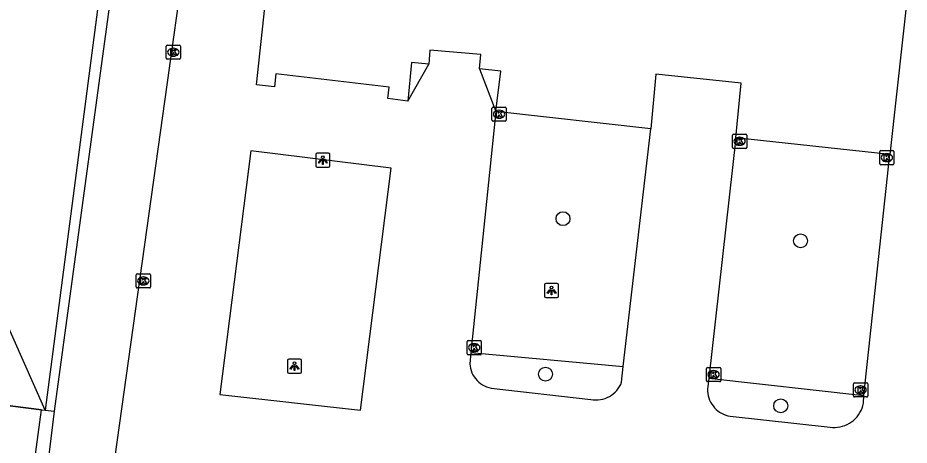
# Model space of a CAD drawing. Extents: x 162186 to 163152, y 385513 to 386513.
# Drawn here: x 162480.9 to 162543.6, y 386328 to 386358 of the extents above; entities that cross this region are included whole.
import ezdxf

# ---------------------------------------------------------------- set-up
doc = ezdxf.new("R2010")
doc.units = 0
for name, color, linetype in [('IMGEO_Boom', 7, 'Continuous'), ('IMGEO_Haag', 7, 'Continuous'), ('IMGEO_Hek', 7, 'Continuous'), ('IMGEO_Kolk', 7, 'Continuous'), ('IMGEO_Lichtpunt', 7, 'Continuous'), ('IMGEO_Pand', 7, 'Continuous'), ('IMGEO_Parkeervlak_open', 7, 'Continuous'), ('IMGEO_Rijbaan_lokaal_open', 7, 'Continuous'), ('IMGEO_Voetpad_open', 7, 'Continuous')]:
    doc.layers.add(name, color=color, linetype=linetype)

msp = doc.modelspace()

# ---------------------------------------------------------------- linework, layer by layer
at = {"layer": 'IMGEO_Boom'}
for centre in [(162519.266, 386343.898), (162535.985, 386342.339), (162518.032, 386332.961), (162534.587, 386330.732)]:
    msp.add_circle(centre, 0.489, dxfattribs=at)
at = {"layer": 'IMGEO_Haag'}
msp.add_lwpolyline([(162505.963, 386320.438), (162505.404, 386316.894), (162481.176, 386320.042), (162482.581, 386330.454)], dxfattribs=at)
at = {"layer": 'IMGEO_Hek'}
for points in [[(162428.596, 386337.346), (162442.049, 386335.638), (162482.581, 386330.454)], [(162505.963, 386320.438), (162505.404, 386316.894), (162481.176, 386320.042), (162482.581, 386330.454)]]:
    msp.add_lwpolyline(points, dxfattribs=at)
at = {"layer": 'IMGEO_Kolk'}
for p, q in [((162491.352, 386355.185), (162491.352, 386356.037)), ((162491.427, 386356.111), (162492.279, 386356.111)), ((162491.84, 386355.891), (162491.865, 386355.891)), ((162492.353, 386356.037), (162492.353, 386355.185)), ((162492.279, 386355.111), (162491.427, 386355.111)), ((162491.863, 386355.331), (162491.838, 386355.331)), ((162514.272, 386350.822), (162514.272, 386351.674)), ((162514.347, 386351.748), (162515.199, 386351.748)), ((162514.76, 386351.528), (162514.785, 386351.528)), ((162515.273, 386351.674), (162515.273, 386350.822)), ((162515.199, 386350.748), (162514.347, 386350.748)), ((162514.783, 386350.968), (162514.758, 386350.968)), ((162531.195, 386348.917), (162531.195, 386349.769)), ((162531.27, 386349.843), (162532.122, 386349.843)), ((162531.683, 386349.623), (162531.708, 386349.623)), ((162532.196, 386349.769), (162532.196, 386348.917)), ((162532.122, 386348.843), (162531.27, 386348.843)), ((162531.706, 386349.063), (162531.681, 386349.063)), ((162541.554, 386347.765), (162541.554, 386348.617)), ((162541.629, 386348.691), (162542.481, 386348.691)), ((162542.042, 386348.471), (162542.067, 386348.471)), ((162542.555, 386348.617), (162542.555, 386347.765)), ((162542.481, 386347.691), (162541.629, 386347.691)), ((162542.065, 386347.911), (162542.04, 386347.911)), ((162489.238, 386339.095), (162489.238, 386339.947)), ((162489.313, 386340.021), (162490.165, 386340.021)), ((162489.726, 386339.801), (162489.751, 386339.801)), ((162490.239, 386339.947), (162490.239, 386339.095)), ((162490.165, 386339.021), (162489.313, 386339.021)), ((162489.749, 386339.241), (162489.724, 386339.241)), ((162512.52, 386334.397), (162512.52, 386335.249)), ((162512.595, 386335.323), (162513.447, 386335.323)), ((162513.008, 386335.103), (162513.033, 386335.103)), ((162513.521, 386335.249), (162513.521, 386334.397)), ((162513.031, 386334.543), (162513.006, 386334.543)), ((162513.447, 386334.323), (162512.595, 386334.323)), ((162529.361, 386332.505), (162529.361, 386333.357)), ((162529.436, 386333.431), (162530.288, 386333.431)), ((162529.849, 386333.211), (162529.874, 386333.211)), ((162530.362, 386333.357), (162530.362, 386332.505)), ((162529.872, 386332.651), (162529.847, 386332.651)), ((162530.288, 386332.431), (162529.436, 386332.431)), ((162539.707, 386331.426), (162539.707, 386332.278)), ((162539.782, 386332.352), (162540.634, 386332.352)), ((162540.195, 386332.132), (162540.22, 386332.132)), ((162540.708, 386332.278), (162540.708, 386331.426)), ((162540.634, 386331.352), (162539.782, 386331.352)), ((162540.218, 386331.572), (162540.193, 386331.572))]:
    msp.add_line(p, q, dxfattribs=at)
for points in [[(162491.352, 386355.185), (162491.352, 386356.037)], [(162491.427, 386356.111), (162492.279, 386356.111)], [(162491.673, 386355.811), (162491.796, 386355.811), (162491.796, 386355.66), (162491.926, 386355.811), (162492.09, 386355.811), (162491.944, 386355.66), (162492.097, 386355.411), (162491.945, 386355.411), (162491.86, 386355.575), (162491.796, 386355.508), (162491.796, 386355.411), (162491.673, 386355.411), (162491.673, 386355.811)], [(162492.353, 386356.037), (162492.353, 386355.185)], [(162492.279, 386355.111), (162491.427, 386355.111)], [(162514.272, 386350.822), (162514.272, 386351.674)], [(162514.347, 386351.748), (162515.199, 386351.748)], [(162514.593, 386351.448), (162514.716, 386351.448), (162514.716, 386351.297), (162514.846, 386351.448), (162515.01, 386351.448), (162514.864, 386351.297), (162515.017, 386351.048), (162514.865, 386351.048), (162514.78, 386351.212), (162514.716, 386351.145), (162514.716, 386351.048), (162514.593, 386351.048), (162514.593, 386351.448)], [(162515.273, 386351.674), (162515.273, 386350.822)], [(162515.199, 386350.748), (162514.347, 386350.748)], [(162531.195, 386348.917), (162531.195, 386349.769)], [(162531.27, 386349.843), (162532.122, 386349.843)], [(162531.516, 386349.543), (162531.639, 386349.543), (162531.639, 386349.392), (162531.769, 386349.543), (162531.933, 386349.543), (162531.787, 386349.392), (162531.94, 386349.143), (162531.788, 386349.143), (162531.703, 386349.307), (162531.639, 386349.24), (162531.639, 386349.143), (162531.516, 386349.143), (162531.516, 386349.543)], [(162532.196, 386349.769), (162532.196, 386348.917)], [(162532.122, 386348.843), (162531.27, 386348.843)], [(162541.554, 386347.765), (162541.554, 386348.617)], [(162541.629, 386348.691), (162542.481, 386348.691)], [(162541.875, 386348.391), (162541.998, 386348.391), (162541.998, 386348.24), (162542.128, 386348.391), (162542.292, 386348.391), (162542.146, 386348.24), (162542.299, 386347.991), (162542.147, 386347.991), (162542.062, 386348.155), (162541.998, 386348.088), (162541.998, 386347.991), (162541.875, 386347.991), (162541.875, 386348.391)], [(162542.555, 386348.617), (162542.555, 386347.765)], [(162542.481, 386347.691), (162541.629, 386347.691)], [(162489.238, 386339.095), (162489.238, 386339.947)], [(162489.313, 386340.021), (162490.165, 386340.021)], [(162489.559, 386339.721), (162489.682, 386339.721), (162489.682, 386339.57), (162489.812, 386339.721), (162489.976, 386339.721), (162489.83, 386339.57), (162489.983, 386339.321), (162489.831, 386339.321), (162489.746, 386339.485), (162489.682, 386339.418), (162489.682, 386339.321), (162489.559, 386339.321), (162489.559, 386339.721)], [(162490.239, 386339.947), (162490.239, 386339.095)], [(162490.165, 386339.021), (162489.313, 386339.021)], [(162512.52, 386334.397), (162512.52, 386335.249)], [(162512.595, 386335.323), (162513.447, 386335.323)], [(162512.841, 386335.023), (162512.964, 386335.023), (162512.964, 386334.872), (162513.094, 386335.023), (162513.258, 386335.023), (162513.112, 386334.872), (162513.265, 386334.623), (162513.113, 386334.623), (162513.028, 386334.787), (162512.964, 386334.72), (162512.964, 386334.623), (162512.841, 386334.623), (162512.841, 386335.023)], [(162513.521, 386335.249), (162513.521, 386334.397)], [(162513.447, 386334.323), (162512.595, 386334.323)], [(162529.361, 386332.505), (162529.361, 386333.357)], [(162529.436, 386333.431), (162530.288, 386333.431)], [(162529.682, 386333.131), (162529.805, 386333.131), (162529.805, 386332.98), (162529.935, 386333.131), (162530.099, 386333.131), (162529.953, 386332.98), (162530.106, 386332.731), (162529.954, 386332.731), (162529.869, 386332.895), (162529.805, 386332.828), (162529.805, 386332.731), (162529.682, 386332.731), (162529.682, 386333.131)], [(162530.362, 386333.357), (162530.362, 386332.505)], [(162530.288, 386332.431), (162529.436, 386332.431)], [(162539.707, 386331.426), (162539.707, 386332.278)], [(162539.782, 386332.352), (162540.634, 386332.352)], [(162540.028, 386332.052), (162540.151, 386332.052), (162540.151, 386331.901), (162540.281, 386332.052), (162540.445, 386332.052), (162540.299, 386331.901), (162540.452, 386331.652), (162540.3, 386331.652), (162540.215, 386331.816), (162540.151, 386331.749), (162540.151, 386331.652), (162540.028, 386331.652), (162540.028, 386332.052)], [(162540.708, 386332.278), (162540.708, 386331.426)], [(162540.634, 386331.352), (162539.782, 386331.352)]]:
    msp.add_lwpolyline(points, dxfattribs=at)
for centre, start, end in [((162491.429, 386356.035), 91.55205, 178.44795), ((162491.429, 386356.035), 91.55205, 178.44795), ((162492.277, 386356.035), 1.55205, 88.44795), ((162492.277, 386356.035), 1.55205, 88.44795), ((162491.429, 386355.187), 181.55205, 268.44795), ((162491.429, 386355.187), 181.55205, 268.44795), ((162492.277, 386355.187), 271.55205, 358.44795), ((162492.277, 386355.187), 271.55205, 358.44795), ((162514.349, 386351.672), 91.55205, 178.44795), ((162514.349, 386351.672), 91.55205, 178.44795), ((162515.197, 386351.672), 1.55205, 88.44795), ((162515.197, 386351.672), 1.55205, 88.44795), ((162514.349, 386350.824), 181.55205, 268.44795), ((162514.349, 386350.824), 181.55205, 268.44795), ((162515.197, 386350.824), 271.55205, 358.44795), ((162515.197, 386350.824), 271.55205, 358.44795), ((162531.272, 386349.767), 91.55205, 178.44795), ((162531.272, 386349.767), 91.55205, 178.44795), ((162532.12, 386349.767), 1.55205, 88.44795), ((162532.12, 386349.767), 1.55205, 88.44795), ((162531.272, 386348.919), 181.55205, 268.44795), ((162531.272, 386348.919), 181.55205, 268.44795), ((162532.12, 386348.919), 271.55205, 358.44795), ((162532.12, 386348.919), 271.55205, 358.44795), ((162541.631, 386348.615), 91.55205, 178.44795), ((162541.631, 386348.615), 91.55205, 178.44795), ((162542.479, 386348.615), 1.55205, 88.44795), ((162542.479, 386348.615), 1.55205, 88.44795), ((162541.631, 386347.767), 181.55205, 268.44795), ((162541.631, 386347.767), 181.55205, 268.44795), ((162542.479, 386347.767), 271.55205, 358.44795), ((162542.479, 386347.767), 271.55205, 358.44795), ((162489.315, 386339.945), 91.55205, 178.44795), ((162489.315, 386339.945), 91.55205, 178.44795), ((162490.163, 386339.945), 1.55205, 88.44795), ((162490.163, 386339.945), 1.55205, 88.44795), ((162489.315, 386339.097), 181.55205, 268.44795), ((162489.315, 386339.097), 181.55205, 268.44795), ((162490.163, 386339.097), 271.55205, 358.44795), ((162490.163, 386339.097), 271.55205, 358.44795), ((162512.597, 386335.247), 91.55205, 178.44795), ((162512.597, 386335.247), 91.55205, 178.44795), ((162513.445, 386335.247), 1.55205, 88.44795), ((162513.445, 386335.247), 1.55205, 88.44795), ((162512.597, 386334.399), 181.55205, 268.44795), ((162512.597, 386334.399), 181.55205, 268.44795), ((162513.445, 386334.399), 271.55205, 358.44795), ((162513.445, 386334.399), 271.55205, 358.44795), ((162529.438, 386333.355), 91.55205, 178.44795), ((162529.438, 386333.355), 91.55205, 178.44795), ((162530.286, 386333.355), 1.55205, 88.44795), ((162530.286, 386333.355), 1.55205, 88.44795), ((162529.438, 386332.507), 181.55205, 268.44795), ((162529.438, 386332.507), 181.55205, 268.44795), ((162530.286, 386332.507), 271.55205, 358.44795), ((162530.286, 386332.507), 271.55205, 358.44795), ((162539.784, 386332.276), 91.55205, 178.44795), ((162539.784, 386332.276), 91.55205, 178.44795), ((162540.632, 386332.276), 1.55205, 88.44795), ((162540.632, 386332.276), 1.55205, 88.44795), ((162539.784, 386331.428), 181.55205, 268.44795), ((162539.784, 386331.428), 181.55205, 268.44795), ((162540.632, 386331.428), 271.55205, 358.44795), ((162540.632, 386331.428), 271.55205, 358.44795)]:
    msp.add_arc(centre, 0.0765, start, end, dxfattribs=at)
for centre, major_axis, ratio, start_param, end_param in [((162491.839, 386355.611), (-0.387, 0.002), 0.722429, 4.712389, 7.853982), ((162491.864, 386355.611), (-0.39, 0.002), 0.717154, 1.570796, 4.712389), ((162514.759, 386351.248), (-0.387, 0.002), 0.722429, 4.712389, 7.853982), ((162514.784, 386351.248), (-0.39, 0.002), 0.717154, 1.570796, 4.712389), ((162531.682, 386349.343), (-0.387, 0.002), 0.722429, 4.712389, 7.853982), ((162531.707, 386349.343), (-0.39, 0.002), 0.717154, 1.570796, 4.712389), ((162542.041, 386348.191), (-0.387, 0.002), 0.722429, 4.712389, 7.853982), ((162542.066, 386348.191), (-0.39, 0.002), 0.717154, 1.570796, 4.712389), ((162489.725, 386339.521), (-0.387, 0.002), 0.722429, 4.712389, 7.853982), ((162489.75, 386339.521), (-0.39, 0.002), 0.717154, 1.570796, 4.712389), ((162513.007, 386334.823), (-0.387, 0.002), 0.722429, 4.712389, 7.853982), ((162513.032, 386334.823), (-0.39, 0.002), 0.717154, 1.570796, 4.712389), ((162529.848, 386332.931), (-0.387, 0.002), 0.722429, 4.712389, 7.853982), ((162529.873, 386332.931), (-0.39, 0.002), 0.717154, 1.570796, 4.712389), ((162540.194, 386331.852), (-0.387, 0.002), 0.722429, 4.712389, 7.853982), ((162540.219, 386331.852), (-0.39, 0.002), 0.717154, 1.570796, 4.712389)]:
    msp.add_ellipse(centre, major_axis=major_axis, ratio=ratio, start_param=start_param, end_param=end_param, dxfattribs=at)
at = {"layer": 'IMGEO_Lichtpunt'}
for p, q in [((162501.872, 386348.419), (162501.872, 386347.612)), ((162501.872, 386348.419), (162501.872, 386347.612)), ((162502.774, 386348.514), (162501.966, 386348.514)), ((162502.774, 386348.514), (162501.966, 386348.514)), ((162502.868, 386347.612), (162502.868, 386348.419)), ((162502.868, 386347.612), (162502.868, 386348.419)), ((162501.966, 386347.518), (162502.774, 386347.518)), ((162501.966, 386347.518), (162502.774, 386347.518)), ((162517.966, 386339.252), (162517.966, 386338.445)), ((162517.966, 386339.252), (162517.966, 386338.445)), ((162518.868, 386339.347), (162518.06, 386339.347)), ((162518.868, 386339.347), (162518.06, 386339.347)), ((162518.962, 386338.445), (162518.962, 386339.252)), ((162518.962, 386338.445), (162518.962, 386339.252)), ((162518.06, 386338.351), (162518.868, 386338.351)), ((162518.06, 386338.351), (162518.868, 386338.351)), ((162499.875, 386333.922), (162499.875, 386333.115)), ((162499.875, 386333.922), (162499.875, 386333.115)), ((162500.777, 386334.017), (162499.969, 386334.017)), ((162500.777, 386334.017), (162499.969, 386334.017)), ((162500.871, 386333.115), (162500.871, 386333.922)), ((162500.871, 386333.115), (162500.871, 386333.922)), ((162499.969, 386333.021), (162500.777, 386333.021)), ((162499.969, 386333.021), (162500.777, 386333.021))]:
    msp.add_line(p, q, dxfattribs=at)
for points in [[(162502.246, 386348.083), (162502.285, 386348.055), (162502.097, 386347.793), (162502.059, 386347.82), (162502.246, 386348.083)], [(162502.348, 386348.035), (162502.395, 386348.035), (162502.395, 386347.713), (162502.348, 386347.713), (162502.348, 386348.035)], [(162502.458, 386348.055), (162502.496, 386348.082), (162502.683, 386347.82), (162502.644, 386347.792), (162502.458, 386348.055)], [(162518.34, 386338.916), (162518.379, 386338.888), (162518.191, 386338.626), (162518.153, 386338.653), (162518.34, 386338.916)], [(162518.442, 386338.868), (162518.489, 386338.868), (162518.489, 386338.546), (162518.442, 386338.546), (162518.442, 386338.868)], [(162518.552, 386338.888), (162518.59, 386338.915), (162518.777, 386338.653), (162518.738, 386338.625), (162518.552, 386338.888)], [(162500.249, 386333.586), (162500.288, 386333.558), (162500.1, 386333.296), (162500.062, 386333.323), (162500.249, 386333.586)], [(162500.351, 386333.538), (162500.398, 386333.538), (162500.398, 386333.216), (162500.351, 386333.216), (162500.351, 386333.538)], [(162500.461, 386333.558), (162500.499, 386333.585), (162500.686, 386333.323), (162500.647, 386333.295), (162500.461, 386333.558)]]:
    msp.add_lwpolyline(points, dxfattribs=at)
for centre in [(162502.371, 386348.217), (162518.465, 386339.05), (162500.374, 386333.72)]:
    msp.add_circle(centre, 0.0994, dxfattribs=at)
for centre, start, end in [((162501.966, 386348.419), 90, 180), ((162501.966, 386348.419), 90, 180), ((162502.774, 386348.419), 0, 90), ((162502.774, 386348.419), 0, 90), ((162501.966, 386347.612), 180, 270), ((162501.966, 386347.612), 180, 270), ((162502.774, 386347.612), 270, 0), ((162502.774, 386347.612), 270, 360), ((162518.06, 386339.252), 90, 180), ((162518.06, 386339.252), 90, 180), ((162518.868, 386339.252), 0, 90), ((162518.868, 386339.252), 0, 90), ((162518.06, 386338.445), 180, 270), ((162518.06, 386338.445), 180, 270), ((162518.868, 386338.445), 270, 0), ((162518.868, 386338.445), 270, 360), ((162499.969, 386333.922), 90, 180), ((162499.969, 386333.922), 90, 180), ((162500.777, 386333.922), 0, 90), ((162500.777, 386333.922), 0, 90), ((162499.969, 386333.115), 180, 270), ((162499.969, 386333.115), 180, 270), ((162500.777, 386333.115), 270, 0), ((162500.777, 386333.115), 270, 360)]:
    msp.add_arc(centre, 0.0946, start, end, dxfattribs=at)
at = {"layer": 'IMGEO_Pand'}
for points in [[(162482.838, 386330.421), (162460.442, 386380.965), (162459.91, 386382.166), (162446.714, 386376.386), (162450.64, 386407.373), (162448.635, 386407.587), (162441.174, 386424.4), (162494.196, 386417.488)], [(162494.373, 386396.108), (162491.232, 386394.723), (162482.838, 386330.421)]]:
    msp.add_lwpolyline(points, dxfattribs=at)
at = {"layer": 'IMGEO_Parkeervlak_open'}
for points in [[(162512.786, 386334.471), (162523.509, 386333.508)], [(162529.53, 386332.686), (162540.424, 386331.467)], [(162483.473, 386330.344), (162482.88, 386325.546), (162487.44, 386324.827)]]:
    msp.add_lwpolyline(points, dxfattribs=at)
at = {"layer": 'IMGEO_Rijbaan_lokaal_open'}
for points in [[(162487.44, 386324.827), (162496.554, 386390.038)], [(162508.344, 386352.173), (162506.946, 386352.342), (162507.029, 386353.145), (162499.069, 386354.099), (162498.978, 386353.173), (162497.709, 386353.307), (162499.047, 386365.739), (162499.554, 386365.701)], [(162543.625, 386360.744), (162542.267, 386348.422)], [(162513.394, 386354.433), (162513.476, 386355.441), (162509.897, 386355.742), (162509.828, 386354.77)], [(162508.344, 386352.173), (162509.828, 386354.77)], [(162513.394, 386354.433), (162514.547, 386351.432)], [(162531.423, 386349.586), (162531.805, 386353.438), (162525.806, 386354.057), (162525.457, 386350.226)], [(162514.547, 386351.432), (162512.786, 386334.471)], [(162523.509, 386333.508), (162525.457, 386350.226)], [(162531.423, 386349.586), (162529.53, 386332.686)], [(162497.315, 386348.664), (162495.113, 386331.523), (162505.031, 386330.43), (162507.187, 386347.447), (162497.315, 386348.664)], [(162540.424, 386331.467), (162542.267, 386348.422)], [(162512.786, 386334.471), (162512.71, 386333.691), (162512.727, 386333.529), (162512.758, 386333.369), (162512.803, 386333.212), (162512.862, 386333.059), (162512.934, 386332.913), (162513.018, 386332.773), (162513.115, 386332.641), (162513.222, 386332.519), (162513.34, 386332.406), (162513.468, 386332.304), (162513.604, 386332.214), (162513.747, 386332.136), (162513.897, 386332.071), (162514.052, 386332.02), (162514.211, 386331.982), (162521.229, 386331.171), (162521.395, 386331.149), (162521.564, 386331.141), (162521.732, 386331.147), (162521.899, 386331.168), (162522.064, 386331.203), (162522.225, 386331.253), (162522.381, 386331.316), (162522.531, 386331.392), (162522.674, 386331.481), (162522.809, 386331.582), (162522.934, 386331.694), (162523.05, 386331.816), (162523.154, 386331.948), (162523.247, 386332.089), (162523.327, 386332.237), (162523.394, 386332.391), (162523.509, 386333.508)], [(162529.53, 386332.686), (162529.456, 386332.073), (162529.444, 386331.914), (162529.446, 386331.754), (162529.461, 386331.595), (162529.49, 386331.438), (162529.532, 386331.284), (162529.587, 386331.134), (162529.654, 386330.989), (162529.733, 386330.851), (162529.824, 386330.719), (162529.926, 386330.596), (162530.037, 386330.482), (162530.158, 386330.378), (162530.288, 386330.284), (162530.424, 386330.202), (162530.568, 386330.132), (162530.716, 386330.074), (162530.87, 386330.028), (162531.026, 386329.996), (162538.059, 386329.235), (162538.235, 386329.216), (162538.412, 386329.212), (162538.589, 386329.223), (162538.765, 386329.249), (162538.937, 386329.29), (162539.105, 386329.346), (162539.268, 386329.416), (162539.425, 386329.5), (162539.573, 386329.597), (162539.713, 386329.706), (162539.842, 386329.827), (162539.961, 386329.959), (162540.069, 386330.1), (162540.163, 386330.25), (162540.245, 386330.407), (162540.312, 386330.571), (162540.366, 386330.74), (162540.404, 386330.913), (162540.424, 386331.467)]]:
    msp.add_lwpolyline(points, dxfattribs=at)
at = {"layer": 'IMGEO_Voetpad_open'}
for points in [[(162496.554, 386390.038), (162491.507, 386390.482), (162489.247, 386372.753), (162483.473, 386330.344)], [(162509.828, 386354.77), (162508.617, 386354.881), (162508.344, 386352.173)], [(162514.547, 386351.432), (162514.89, 386354.278), (162513.394, 386354.433)], [(162525.457, 386350.226), (162514.547, 386351.432)], [(162542.267, 386348.422), (162531.423, 386349.586)], [(162482.581, 386330.454), (162442.049, 386335.638), (162428.596, 386337.346), (162428.393, 386337.372)], [(162482.581, 386330.454), (162482.838, 386330.421)], [(162482.838, 386330.421), (162483.473, 386330.344)]]:
    msp.add_lwpolyline(points, dxfattribs=at)

doc.saveas('drawing.dxf')
